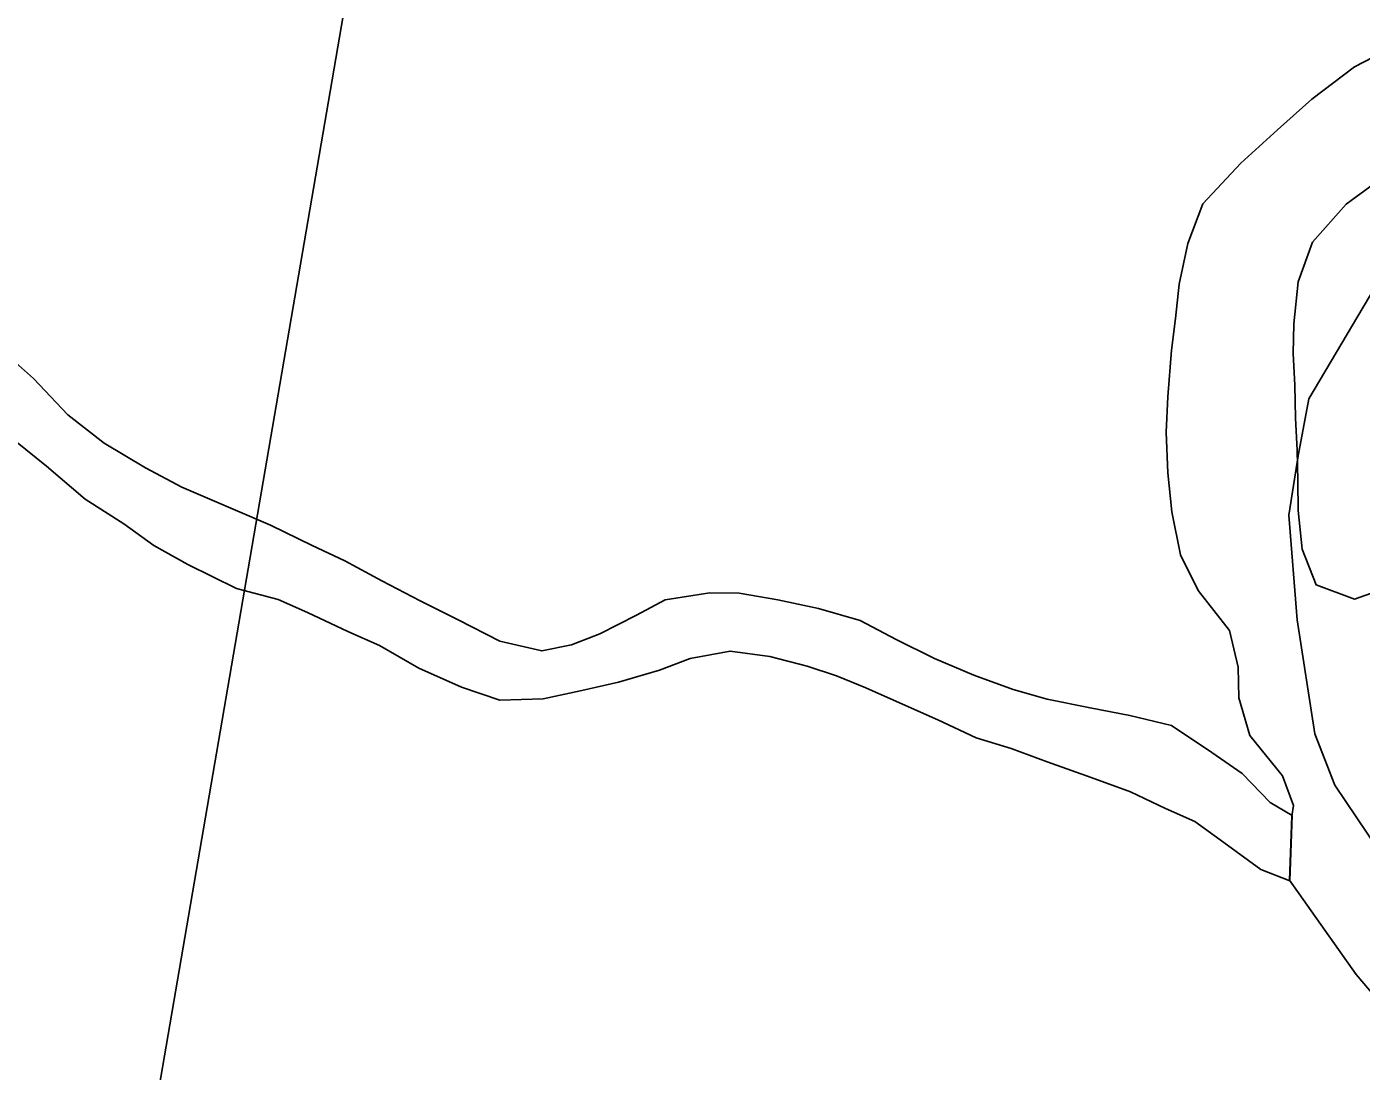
# Model space of a CAD drawing. Extents: x 1578669 to 1989827, y 208020 to 553079.
# Drawn here: x 1826324 to 1828673, y 400223 to 402061 of the extents above; entities that cross this region are included whole.
import ezdxf

# ---------------------------------------------------------------- set-up
doc = ezdxf.new("R2010")
doc.units = 0
for name, color, linetype in [('GM_X_Major_River', 7, 'Continuous'), ('GM_X_Minor_River', 7, 'Continuous'), ('GM_X_Township', 7, 'Continuous'), ('GM_X_US_Route', 7, 'Continuous')]:
    doc.layers.add(name, color=color, linetype=linetype)

msp = doc.modelspace()

# ---------------------------------------------------------------- linework, layer by layer
at = {"layer": 'GM_X_Major_River'}
msp.add_line((1828550.5, 400671.9), (1828546.3, 400559.1), dxfattribs=at)
for points in [[(1828728.7, 402025.8), (1828660.4, 401990.6), (1828585.8, 401933.5), (1828525.2, 401880.1), (1828460.5, 401820.9), (1828393.8, 401749.6), (1828367, 401679.9), (1828352.1, 401608), (1828345.4, 401548), (1828338.7, 401492), (1828331.8, 401410.1), (1828329, 401348), (1828332.2, 401275.9), (1828339.3, 401207.8), (1828354.4, 401131.6), (1828385.7, 401069.1), (1828440.8, 400998.4), (1828456, 400934.2), (1828457.3, 400880.1), (1828476.5, 400813.8), (1828533.6, 400743.1), (1828553, 400690.8), (1828550.5, 400671.9)], [(1828696.4, 401786.1), (1828645.8, 401749), (1828586.5, 401682.1), (1828561.2, 401612.4), (1828553.8, 401538.5), (1828552.9, 401486.4), (1828555.8, 401430.3), (1828556.7, 401372.2), (1828559.6, 401316.1), (1828560.6, 401262), (1828561.6, 401209.9), (1828568.3, 401141.6), (1828593.1, 401079.1), (1828660.6, 401053.8), (1828735, 401080.4)], [(1828546.3, 400559.1), (1828663.4, 400393.3), (1828730.4, 400314.4)]]:
    msp.add_lwpolyline(points, dxfattribs=at)
at = {"layer": 'GM_X_Minor_River'}
msp.add_line((1828547, 400558.1), (1828550.6, 400673.1), dxfattribs=at)
for points in [[(1826596.7, 401251), (1826532.5, 401284.7), (1826460.2, 401328.4), (1826395.8, 401378.2), (1826335.5, 401442), (1826261.1, 401507.8), (1826208.7, 401579.7), (1826160.3, 401643.6), (1826128, 401711.6), (1826109.7, 401761.6), (1826081.4, 401821.6), (1826051.1, 401881.5), (1826024.8, 401935.5), (1825994.5, 402005.5), (1825970.1, 402073.6), (1825951.9, 402127.6), (1825921.5, 402189.6), (1825945.3, 402255.8), (1826003.1, 402322.3), (1826032.8, 402400.6), (1826014.4, 402468.7), (1825974.1, 402524.6)], [(1826303.9, 401331.6), (1826358.2, 401287.8), (1826426.6, 401230), (1826494.8, 401186.3), (1826547.1, 401148.5), (1826607.3, 401114.7)], [(1828550.6, 400673.1), (1828511.9, 400696.1), (1828462.9, 400747.1), (1828409.7, 400784.1), (1828338.6, 400831.5), (1828265, 400849), (1828195.3, 400862.3), (1828119.7, 400877.7), (1828060.1, 400894.9), (1827990.6, 400920.2), (1827921.2, 400949.6), (1827853.9, 400982.9), (1827790.6, 401016.1), (1827717, 401037.5), (1827645.4, 401052.9), (1827577.7, 401064.2), (1827525.7, 401065.2), (1827447.5, 401052.6), (1827397.1, 401025.5), (1827332.5, 400992.7), (1827282.2, 400973.6), (1827230, 400962.6), (1827156.4, 400980), (1827083.2, 401017.4), (1827015.9, 401050.7), (1826948.6, 401086), (1826883.3, 401121.3), (1826825.9, 401148.4), (1826752.6, 401183.9), (1826596.7, 401251)], [(1826607.3, 401114.7), (1826692.6, 401072.8), (1826766.1, 401053.4), (1826817.6, 401030.4), (1826889, 400997), (1826944.4, 400972), (1827013.6, 400932.6), (1827088.9, 400899.1), (1827156.4, 400875.8), (1827232.4, 400878.4), (1827300.6, 400893.2), (1827364.9, 400908), (1827437.2, 400928.6), (1827491.6, 400949.6), (1827561.7, 400962.3), (1827631.5, 400953), (1827697.1, 400935.8), (1827748.8, 400918.8), (1827800.3, 400897.8), (1827875.6, 400864.3), (1827927.2, 400841.3), (1827994.5, 400810), (1828056.1, 400790.8), (1828119.6, 400767.6), (1828197, 400740.1), (1828266.5, 400714.7), (1828327.9, 400685.5), (1828379.4, 400662.5), (1828430.7, 400625.5), (1828495.7, 400578.2), (1828547, 400558.1)]]:
    msp.add_lwpolyline(points, dxfattribs=at)
at = {"layer": 'GM_X_Township'}
for points in [[(1828706, 401617.9), (1828580.4, 401406.1), (1828561.7, 401306), (1828544.9, 401201.9), (1828559.8, 401017.3), (1828590.5, 400816.6), (1828625.9, 400726.2), (1828758.9, 400528.8)], [(1828758.9, 400528.8), (1828625.9, 400726.2), (1828590.5, 400816.6), (1828559.8, 401017.3), (1828544.9, 401201.9), (1828561.7, 401306), (1828580.4, 401406.1), (1828706, 401617.9)]]:
    msp.add_lwpolyline(points, dxfattribs=at)
at = {"layer": 'GM_X_US_Route'}
msp.add_lwpolyline([(1825021.3, 391110.7), (1825112.3, 391603.9), (1825343.2, 392830.7), (1825771.7, 395356.1), (1826523.4, 400000.8), (1827176.2, 403802.3)], dxfattribs=at)

doc.saveas('drawing.dxf')
